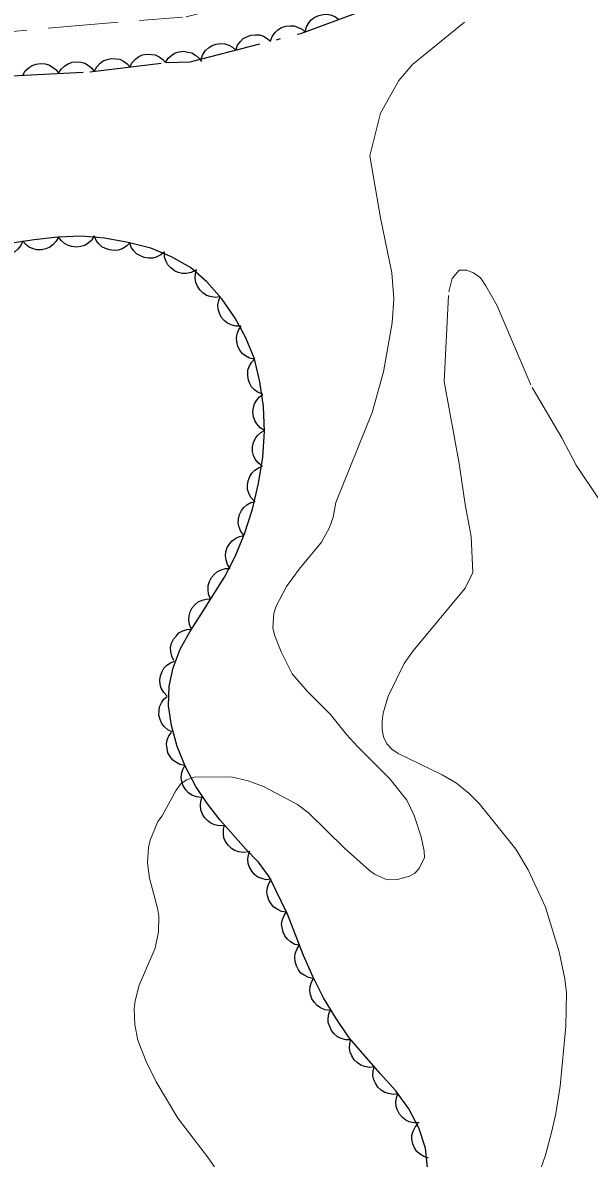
# Model space of a CAD drawing. Extents: x 356765 to 358572, y 5103174 to 5104650.
# Drawn here: x 358182.21 to 358205.91, y 5104037.63 to 5104085.08 of the extents above; entities that cross this region are included whole.
import ezdxf

# ---------------------------------------------------------------- set-up
doc = ezdxf.new("R2010")
doc.units = 0
doc.header["$LTSCALE"] = 0.6
for name, pattern in [('DOT_DASHED', [7.7, 5, -1.2, 0.3, -1.2]), ('LONG_DASHED', [7.5, 6, -1.5]), ('MEDIUM_DASHED', [4.5, 3, -1.5])]:
    doc.linetypes.add(name, pattern=pattern)
for name, color, linetype, lineweight in [('19', 7, 'Continuous', 13), ('2', 7, 'Continuous', 13), ('44', 7, 'Continuous', 25)]:
    doc.layers.add(name, color=color, linetype=linetype, lineweight=lineweight)

msp = doc.modelspace()

# ---------------------------------------------------------------- linework, layer by layer
at = {"layer": '19', "linetype": 'MEDIUM_DASHED'}
msp.add_lwpolyline([(358133.66, 5104077.78), (358133.81, 5104077.84), (358134.9, 5104078.03), (358135.95, 5104078.13), (358141.67, 5104079.24), (358142.95, 5104079.42), (358146.52, 5104079.8), (358149.63, 5104080.23), (358153.59, 5104080.79), (358160.56, 5104082.13), (358167.01, 5104082.88), (358175.21, 5104084.13), (358184.41, 5104084.96), (358189.05, 5104085.33), (358190.7, 5104085.75), (358193.9, 5104087.93)], dxfattribs=at)
at = {"layer": '2'}
for points in [[(358195.04, 5104063.99), (358195.19, 5104064.42), (358195.31, 5104065.04), (358196.82, 5104068.8), (358197.3, 5104070.5), (358197.66, 5104072.55), (358197.73, 5104073.54), (358197.65, 5104074.63), (358197.17, 5104076.93), (358196.73, 5104079.52), (358197.17, 5104081.31), (358197.94, 5104082.67), (358198.51, 5104083.34), (358200.69, 5104085.11)], [(358191.48, 5104035.45), (358189.98, 5104037.63), (358188.7, 5104039.3), (358187.79, 5104040.83), (358187.38, 5104041.67), (358187.03, 5104042.57), (358186.91, 5104043.21), (358186.88, 5104043.88), (358186.92, 5104044.21), (358187.09, 5104044.86), (358187.75, 5104046.41), (358187.89, 5104047.09), (358187.9, 5104047.75), (358187.85, 5104048.08), (358187.51, 5104049.34), (358187.43, 5104049.97), (358187.47, 5104050.62), (358187.54, 5104050.92), (358187.87, 5104051.71), (358188.05, 5104051.94), (358188.63, 5104053.01), (358188.81, 5104053.26), (358189.07, 5104053.45), (358189.39, 5104053.55), (358190.93, 5104053.57), (358191.64, 5104053.4), (358192.29, 5104053.17), (358193.71, 5104052.42), (358194.16, 5104052.07), (358195.67, 5104050.59), (358196.71, 5104049.66), (358196.92, 5104049.51), (358197.38, 5104049.3), (358197.63, 5104049.26), (358197.89, 5104049.28), (358198.39, 5104049.42), (358198.61, 5104049.55), (358198.79, 5104049.74), (358199.01, 5104050.2), (358199, 5104050.47), (358198.88, 5104051.07), (358198.58, 5104051.95), (358198.28, 5104052.59), (358197.57, 5104053.49), (358196.21, 5104054.84), (358195.75, 5104055.34), (358195.09, 5104056.18), (358194.12, 5104057.13), (358193.48, 5104057.88), (358193.02, 5104058.8), (358192.76, 5104059.46), (358192.67, 5104059.78), (358192.71, 5104060.41), (358192.81, 5104060.7), (358193.25, 5104061.53), (358193.77, 5104062.25), (358194.71, 5104063.38), (358195.04, 5104063.99)]]:
    msp.add_lwpolyline(points, dxfattribs=at)
at = {"layer": '2', "linetype": 'LONG_DASHED'}
msp.add_lwpolyline([(358203.86, 5104037.16), (358204.08, 5104037.76), (358204.34, 5104038.76), (358204.51, 5104039.5), (358204.69, 5104040.65), (358204.93, 5104043.15), (358204.95, 5104044.55), (358204.88, 5104045.13), (358204.65, 5104046.26), (358204.07, 5104048.12), (358203.35, 5104049.69), (358202.84, 5104050.55), (358201.3, 5104052.46), (358200.88, 5104052.88), (358200.35, 5104053.3), (358199.76, 5104053.66), (358197.91, 5104054.55), (358197.65, 5104054.73), (358197.44, 5104054.95), (358197.3, 5104055.24), (358197.25, 5104055.55), (358197.24, 5104055.9), (358197.29, 5104056.23), (358197.49, 5104056.94), (358198.16, 5104058.3), (358198.54, 5104058.84), (358200.72, 5104061.46), (358201.04, 5104062.11), (358200.97, 5104063.62), (358200.72, 5104064.95), (358200.47, 5104066.67), (358199.84, 5104070.09), (358200.03, 5104073.84), (358200.17, 5104074.4), (358200.47, 5104074.74), (358200.77, 5104074.75), (358201.07, 5104074.63), (358201.35, 5104074.42), (358201.58, 5104074.09), (358202.05, 5104073.26), (358203.51, 5104069.84), (358204.75, 5104067.74), (358205.36, 5104066.59), (358206.32, 5104065.16)], dxfattribs=at)
at = {"layer": '44', "linetype": 'DOT_DASHED'}
for points in [[(358181.75, 5104082.87), (358185.02, 5104083.03), (358188.21, 5104083.42), (358189.22, 5104083.45), (358193.85, 5104084.64), (358196.85, 5104085.74)], [(358191.1, 5104062.78), (358191.49, 5104063.73), (358191.82, 5104064.75), (358192.07, 5104065.83), (358192.25, 5104066.93), (358192.32, 5104068), (358192.28, 5104069.05), (358192.13, 5104070.08), (358191.9, 5104071.04), (358191.55, 5104071.91), (358191.1, 5104072.74), (358190.54, 5104073.54), (358189.92, 5104074.26), (358189.23, 5104074.86), (358188.44, 5104075.3), (358187.57, 5104075.66), (358186.62, 5104075.9), (358185.64, 5104076.08), (358184.67, 5104076.16), (358183.69, 5104076.13), (358182.7, 5104076.01), (358181.68, 5104075.86)], [(358199.14, 5104037.23), (358199.05, 5104038.05), (358198.78, 5104038.9), (358198.36, 5104039.7), (358197.81, 5104040.45), (358197.16, 5104041.17), (358195.87, 5104042.67), (358195.3, 5104043.51), (358194.79, 5104044.34), (358194.34, 5104045.23), (358193.95, 5104046.11), (358193.29, 5104047.83), (358192.54, 5104049.38), (358192.07, 5104050), (358191.55, 5104050.55), (358190.47, 5104051.76), (358189.94, 5104052.44), (358189.45, 5104053.16), (358189.02, 5104053.99), (358188.67, 5104054.84), (358188.43, 5104055.71), (358188.31, 5104056.54), (358188.34, 5104057.36), (358188.5, 5104058.13), (358188.8, 5104058.9), (358189.2, 5104059.63), (358189.67, 5104060.37), (358190.65, 5104061.91), (358191.1, 5104062.78)]]:
    msp.add_lwpolyline(points, dxfattribs=at)
at = {"layer": '44'}
for points in [[(358194.03, 5104084.7), (358194.08, 5104084.91), (358194.18, 5104085.08), (358194.28, 5104085.21), (358194.43, 5104085.31), (358194.59, 5104085.39), (358194.78, 5104085.43), (358194.95, 5104085.44), (358195.12, 5104085.4), (358195.29, 5104085.33), (358195.43, 5104085.22)], [(358192.58, 5104084.31), (358192.65, 5104084.51), (358192.77, 5104084.67), (358192.88, 5104084.79), (358193.04, 5104084.88), (358193.21, 5104084.94), (358193.4, 5104084.95), (358193.57, 5104084.95), (358193.73, 5104084.89), (358193.9, 5104084.81), (358194.03, 5104084.69)], [(358191.13, 5104083.94), (358191.2, 5104084.14), (358191.32, 5104084.3), (358191.43, 5104084.42), (358191.59, 5104084.5), (358191.76, 5104084.57), (358191.95, 5104084.58), (358192.11, 5104084.58), (358192.28, 5104084.52), (358192.44, 5104084.43), (358192.58, 5104084.31)], [(358186.7, 5104083.24), (358186.79, 5104083.42), (358186.94, 5104083.57), (358187.07, 5104083.67), (358187.23, 5104083.74), (358187.41, 5104083.77), (358187.6, 5104083.76), (358187.76, 5104083.74), (358187.92, 5104083.66), (358188.07, 5104083.55), (358188.19, 5104083.42)], [(358188.19, 5104083.42), (358188.3, 5104083.6), (358188.45, 5104083.73), (358188.59, 5104083.82), (358188.76, 5104083.87), (358188.94, 5104083.89), (358189.13, 5104083.86), (358189.29, 5104083.82), (358189.44, 5104083.73), (358189.58, 5104083.61), (358189.69, 5104083.46)], [(358189.67, 5104083.57), (358189.74, 5104083.76), (358189.86, 5104083.93), (358189.98, 5104084.04), (358190.13, 5104084.13), (358190.31, 5104084.19), (358190.5, 5104084.21), (358190.66, 5104084.2), (358190.83, 5104084.15), (358190.99, 5104084.06), (358191.13, 5104083.94)], [(358182.22, 5104082.89), (358182.32, 5104083.07), (358182.48, 5104083.21), (358182.61, 5104083.3), (358182.78, 5104083.35), (358182.96, 5104083.38), (358183.15, 5104083.36), (358183.31, 5104083.32), (358183.46, 5104083.23), (358183.61, 5104083.11), (358183.71, 5104082.97)], [(358183.71, 5104082.97), (358183.82, 5104083.14), (358183.97, 5104083.28), (358184.11, 5104083.37), (358184.28, 5104083.43), (358184.46, 5104083.45), (358184.65, 5104083.43), (358184.81, 5104083.39), (358184.96, 5104083.3), (358185.1, 5104083.18), (358185.21, 5104083.04)], [(358185.21, 5104083.05), (358185.31, 5104083.24), (358185.45, 5104083.39), (358185.58, 5104083.49), (358185.74, 5104083.55), (358185.92, 5104083.59), (358186.11, 5104083.58), (358186.27, 5104083.56), (358186.43, 5104083.48), (358186.58, 5104083.37), (358186.7, 5104083.24)], [(358185.21, 5104076.18), (358185.1, 5104076), (358184.95, 5104075.87), (358184.81, 5104075.78), (358184.64, 5104075.73), (358184.46, 5104075.71), (358184.27, 5104075.73), (358184.11, 5104075.77), (358183.96, 5104075.86), (358183.82, 5104075.98), (358183.71, 5104076.13)], [(358186.69, 5104075.89), (358186.55, 5104075.74), (358186.37, 5104075.64), (358186.21, 5104075.58), (358186.04, 5104075.57), (358185.85, 5104075.59), (358185.67, 5104075.65), (358185.53, 5104075.72), (358185.4, 5104075.84), (358185.29, 5104075.99), (358185.22, 5104076.16)], [(358182.22, 5104075.97), (358182.14, 5104075.78), (358182.01, 5104075.62), (358181.89, 5104075.51), (358181.73, 5104075.43), (358181.55, 5104075.38), (358181.36, 5104075.37), (358181.2, 5104075.38), (358181.04, 5104075.45), (358180.88, 5104075.55), (358180.75, 5104075.67)], [(358183.71, 5104076.13), (358183.62, 5104075.95), (358183.48, 5104075.8), (358183.35, 5104075.7), (358183.18, 5104075.63), (358183, 5104075.6), (358182.81, 5104075.6), (358182.65, 5104075.63), (358182.49, 5104075.71), (358182.34, 5104075.82), (358182.22, 5104075.95)], [(358188.15, 5104075.51), (358187.99, 5104075.38), (358187.8, 5104075.29), (358187.65, 5104075.24), (358187.47, 5104075.24), (358187.29, 5104075.27), (358187.11, 5104075.35), (358186.97, 5104075.43), (358186.85, 5104075.56), (358186.75, 5104075.71), (358186.69, 5104075.88)], [(358189.45, 5104074.74), (358189.26, 5104074.65), (358189.06, 5104074.61), (358188.89, 5104074.6), (358188.72, 5104074.65), (358188.56, 5104074.72), (358188.41, 5104074.84), (358188.29, 5104074.96), (358188.21, 5104075.11), (358188.15, 5104075.29), (358188.14, 5104075.47)], [(358190.46, 5104073.63), (358190.26, 5104073.6), (358190.06, 5104073.64), (358189.9, 5104073.69), (358189.75, 5104073.79), (358189.62, 5104073.92), (358189.52, 5104074.08), (358189.45, 5104074.23), (358189.43, 5104074.41), (358189.44, 5104074.59), (358189.48, 5104074.77)], [(358191.33, 5104072.41), (358191.12, 5104072.4), (358190.93, 5104072.46), (358190.78, 5104072.53), (358190.64, 5104072.64), (358190.52, 5104072.78), (358190.44, 5104072.95), (358190.39, 5104073.11), (358190.38, 5104073.28), (358190.41, 5104073.47), (358190.47, 5104073.64)], [(358191.91, 5104071.02), (358191.7, 5104071.06), (358191.53, 5104071.16), (358191.39, 5104071.26), (358191.29, 5104071.4), (358191.21, 5104071.56), (358191.17, 5104071.75), (358191.15, 5104071.91), (358191.18, 5104072.09), (358191.25, 5104072.26), (358191.35, 5104072.41)], [(358192.26, 5104069.56), (358192.06, 5104069.63), (358191.9, 5104069.75), (358191.78, 5104069.87), (358191.7, 5104070.03), (358191.64, 5104070.2), (358191.63, 5104070.39), (358191.63, 5104070.56), (358191.69, 5104070.72), (358191.78, 5104070.88), (358191.91, 5104071.02)], [(358192.32, 5104068.05), (358192.14, 5104068.16), (358192.01, 5104068.32), (358191.92, 5104068.46), (358191.86, 5104068.62), (358191.84, 5104068.81), (358191.87, 5104069), (358191.9, 5104069.16), (358192, 5104069.31), (358192.12, 5104069.45), (358192.26, 5104069.55)], [(358192.23, 5104066.56), (358192.06, 5104066.69), (358191.94, 5104066.85), (358191.87, 5104067), (358191.83, 5104067.17), (358191.83, 5104067.36), (358191.87, 5104067.54), (358191.93, 5104067.7), (358192.03, 5104067.84), (358192.17, 5104067.96), (358192.32, 5104068.05)], [(358191.9, 5104065.09), (358191.76, 5104065.24), (358191.67, 5104065.43), (358191.62, 5104065.58), (358191.61, 5104065.76), (358191.64, 5104065.94), (358191.71, 5104066.12), (358191.79, 5104066.26), (358191.92, 5104066.38), (358192.07, 5104066.49), (358192.24, 5104066.55)], [(358191.47, 5104063.66), (358191.34, 5104063.82), (358191.26, 5104064.01), (358191.23, 5104064.17), (358191.24, 5104064.35), (358191.28, 5104064.53), (358191.37, 5104064.7), (358191.46, 5104064.83), (358191.59, 5104064.94), (358191.75, 5104065.03), (358191.93, 5104065.08)], [(358190.89, 5104062.27), (358190.78, 5104062.44), (358190.72, 5104062.64), (358190.69, 5104062.8), (358190.71, 5104062.98), (358190.77, 5104063.15), (358190.87, 5104063.32), (358190.97, 5104063.44), (358191.12, 5104063.54), (358191.28, 5104063.62), (358191.46, 5104063.66)], [(358190.07, 5104061.01), (358189.99, 5104061.2), (358189.97, 5104061.4), (358189.97, 5104061.56), (358190.02, 5104061.73), (358190.11, 5104061.9), (358190.24, 5104062.04), (358190.36, 5104062.15), (358190.52, 5104062.22), (358190.7, 5104062.27), (358190.88, 5104062.27)], [(358189.27, 5104059.74), (358189.19, 5104059.93), (358189.16, 5104060.13), (358189.17, 5104060.3), (358189.22, 5104060.47), (358189.3, 5104060.63), (358189.43, 5104060.77), (358189.55, 5104060.88), (358189.72, 5104060.95), (358189.89, 5104061), (358190.07, 5104061.01)], [(358188.54, 5104058.43), (358188.45, 5104058.61), (358188.41, 5104058.81), (358188.4, 5104058.98), (358188.44, 5104059.15), (358188.52, 5104059.32), (358188.64, 5104059.47), (358188.75, 5104059.59), (358188.91, 5104059.67), (358189.08, 5104059.73), (358189.26, 5104059.74)], [(358188.25, 5104056.94), (358188.11, 5104057.09), (358188.01, 5104057.27), (358187.96, 5104057.43), (358187.95, 5104057.61), (358187.97, 5104057.79), (358188.04, 5104057.97), (358188.12, 5104058.11), (358188.24, 5104058.24), (358188.39, 5104058.34), (358188.56, 5104058.41)], [(358188.47, 5104055.45), (358188.28, 5104055.54), (358188.13, 5104055.68), (358188.03, 5104055.8), (358187.96, 5104055.97), (358187.91, 5104056.15), (358187.92, 5104056.34), (358187.94, 5104056.5), (358188.02, 5104056.66), (358188.12, 5104056.81), (358188.25, 5104056.93)], [(358189, 5104054.04), (358188.79, 5104054.08), (358188.62, 5104054.18), (358188.48, 5104054.28), (358188.38, 5104054.42), (358188.29, 5104054.58), (358188.25, 5104054.77), (358188.23, 5104054.93), (358188.26, 5104055.11), (358188.33, 5104055.28), (358188.43, 5104055.43)], [(358189.68, 5104052.71), (358189.48, 5104052.73), (358189.29, 5104052.81), (358189.15, 5104052.9), (358189.03, 5104053.03), (358188.93, 5104053.19), (358188.87, 5104053.37), (358188.84, 5104053.53), (358188.86, 5104053.7), (358188.91, 5104053.88), (358188.99, 5104054.04)], [(358190.64, 5104051.54), (358190.43, 5104051.53), (358190.23, 5104051.57), (358190.08, 5104051.63), (358189.94, 5104051.74), (358189.81, 5104051.87), (358189.72, 5104052.04), (358189.66, 5104052.19), (358189.65, 5104052.37), (358189.66, 5104052.55), (358189.72, 5104052.73)], [(358191.65, 5104050.44), (358191.45, 5104050.41), (358191.24, 5104050.44), (358191.09, 5104050.49), (358190.94, 5104050.58), (358190.81, 5104050.71), (358190.7, 5104050.87), (358190.63, 5104051.02), (358190.61, 5104051.19), (358190.61, 5104051.38), (358190.65, 5104051.55)], [(358192.61, 5104049.29), (358192.4, 5104049.27), (358192.21, 5104049.32), (358192.05, 5104049.38), (358191.91, 5104049.49), (358191.79, 5104049.63), (358191.7, 5104049.8), (358191.64, 5104049.95), (358191.63, 5104050.13), (358191.65, 5104050.31), (358191.71, 5104050.48)], [(358193.25, 5104047.92), (358193.04, 5104047.95), (358192.85, 5104048.04), (358192.72, 5104048.13), (358192.6, 5104048.26), (358192.51, 5104048.42), (358192.45, 5104048.6), (358192.42, 5104048.77), (358192.45, 5104048.94), (358192.5, 5104049.12), (358192.59, 5104049.27)], [(358193.79, 5104046.53), (358193.59, 5104046.57), (358193.41, 5104046.67), (358193.28, 5104046.78), (358193.18, 5104046.92), (358193.1, 5104047.08), (358193.06, 5104047.27), (358193.04, 5104047.43), (358193.08, 5104047.61), (358193.15, 5104047.78), (358193.25, 5104047.93)], [(358194.38, 5104045.15), (358194.17, 5104045.18), (358193.99, 5104045.28), (358193.85, 5104045.37), (358193.74, 5104045.51), (358193.66, 5104045.67), (358193.61, 5104045.85), (358193.59, 5104046.02), (358193.61, 5104046.19), (358193.67, 5104046.36), (358193.77, 5104046.52)], [(358195.06, 5104043.81), (358194.85, 5104043.84), (358194.67, 5104043.92), (358194.53, 5104044.01), (358194.41, 5104044.14), (358194.31, 5104044.29), (358194.25, 5104044.48), (358194.22, 5104044.64), (358194.24, 5104044.81), (358194.29, 5104044.99), (358194.38, 5104045.15)], [(358195.93, 5104042.58), (358195.72, 5104042.58), (358195.53, 5104042.64), (358195.38, 5104042.71), (358195.24, 5104042.83), (358195.13, 5104042.97), (358195.05, 5104043.14), (358194.99, 5104043.3), (358194.99, 5104043.47), (358195.02, 5104043.66), (358195.09, 5104043.82)], [(358196.92, 5104041.45), (358196.71, 5104041.43), (358196.51, 5104041.46), (358196.35, 5104041.52), (358196.21, 5104041.62), (358196.08, 5104041.74), (358195.98, 5104041.91), (358195.91, 5104042.06), (358195.88, 5104042.23), (358195.89, 5104042.42), (358195.94, 5104042.59)], [(358197.92, 5104040.33), (358197.71, 5104040.3), (358197.51, 5104040.34), (358197.35, 5104040.38), (358197.2, 5104040.48), (358197.07, 5104040.6), (358196.96, 5104040.77), (358196.89, 5104040.91), (358196.86, 5104041.09), (358196.87, 5104041.27), (358196.91, 5104041.45)], [(358198.79, 5104039.11), (358198.58, 5104039.11), (358198.38, 5104039.16), (358198.23, 5104039.22), (358198.1, 5104039.33), (358197.97, 5104039.47), (358197.89, 5104039.64), (358197.83, 5104039.79), (358197.82, 5104039.97), (358197.84, 5104040.15), (358197.9, 5104040.32)], [(358199.18, 5104037.64), (358198.98, 5104037.7), (358198.81, 5104037.81), (358198.69, 5104037.92), (358198.59, 5104038.07), (358198.52, 5104038.24), (358198.49, 5104038.43), (358198.49, 5104038.59), (358198.54, 5104038.76), (358198.62, 5104038.93), (358198.73, 5104039.07)]]:
    msp.add_lwpolyline(points, dxfattribs=at)

doc.saveas('drawing.dxf')
